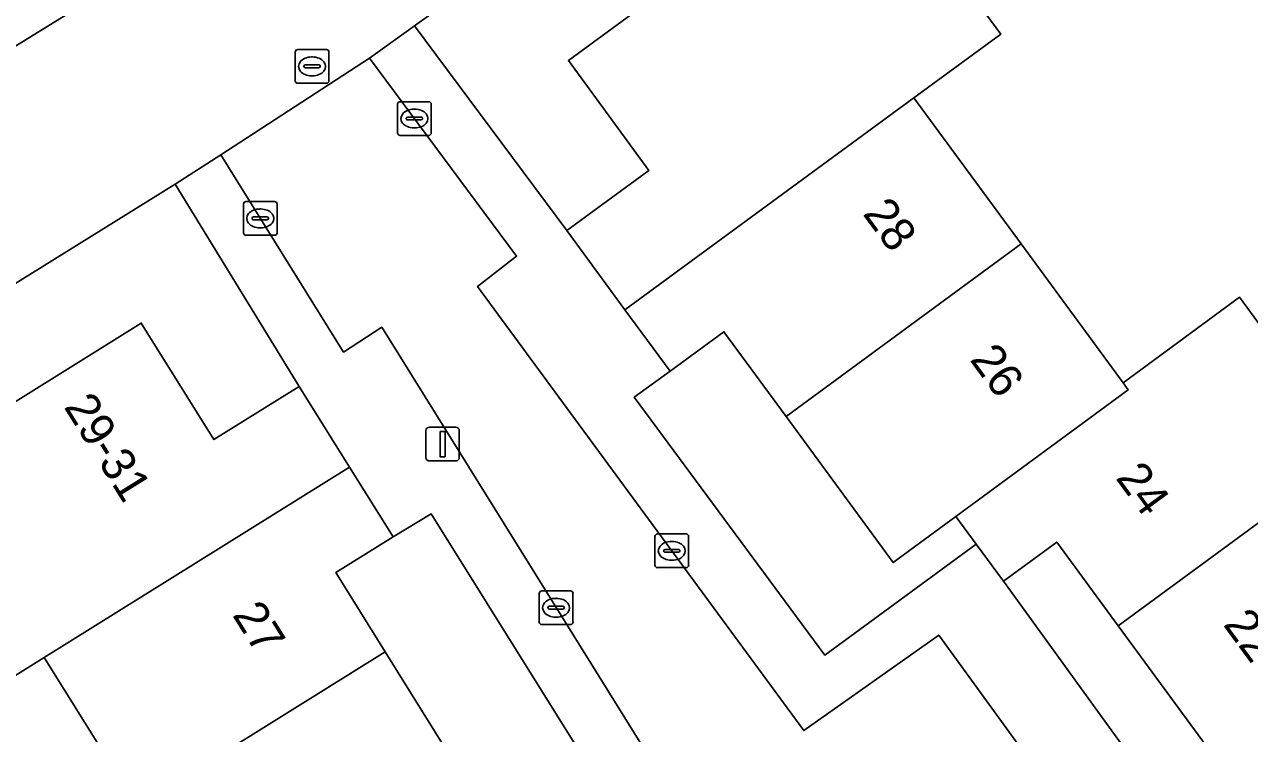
# Model space of a CAD drawing. Extents: x 160377 to 161131, y 383938 to 384853.
# Drawn here: x 160737.47 to 160773.84, y 384276.61 to 384297.65 of the extents above; entities that cross this region are included whole.
import ezdxf

# ---------------------------------------------------------------- set-up
doc = ezdxf.new("R2010")
doc.units = 0
for name, color, linetype in [('IMGEO_Brandkraan', 7, 'Continuous'), ('IMGEO_Erf', 7, 'Continuous'), ('IMGEO_Kolk', 7, 'Continuous'), ('IMGEO_Lichtmast', 7, 'Continuous'), ('IMGEO_Pand', 7, 'Continuous'), ('IMGEO_Pand_nummerreeks', 7, 'Continuous'), ('IMGEO_Rijbaan_lokaal_open', 7, 'Continuous'), ('IMGEO_Voetpad_open', 7, 'Continuous')]:
    doc.layers.add(name, color=color, linetype=linetype)

msp = doc.modelspace()

# ---------------------------------------------------------------- linework, layer by layer
at = {"layer": 'IMGEO_Brandkraan'}
for p, q in [((160745.506, 384295.984), (160745.506, 384296.836)), ((160745.581, 384296.91), (160746.433, 384296.91)), ((160746.507, 384296.836), (160746.507, 384295.984)), ((160745.994, 384296.69), (160746.019, 384296.69)), ((160745.765, 384296.404), (160745.765, 384296.416)), ((160746.203, 384296.367), (160745.805, 384296.367)), ((160745.808, 384296.453), (160746.206, 384296.453)), ((160746.017, 384296.13), (160745.992, 384296.13)), ((160746.249, 384296.416), (160746.249, 384296.404)), ((160746.433, 384295.91), (160745.581, 384295.91))]:
    msp.add_line(p, q, dxfattribs=at)
for points in [[(160745.506, 384295.984), (160745.506, 384296.836)], [(160745.581, 384296.91), (160746.433, 384296.91)], [(160746.507, 384296.836), (160746.507, 384295.984)], [(160746.433, 384295.91), (160745.581, 384295.91)]]:
    msp.add_lwpolyline(points, dxfattribs=at)
for centre, radius, start, end in [((160745.583, 384296.834), 0.0765, 91.552, 178.448), ((160745.583, 384296.834), 0.0765, 91.552, 178.448), ((160746.431, 384296.834), 0.0765, 1.552, 88.448), ((160746.431, 384296.834), 0.0765, 1.552, 88.448), ((160745.805, 384296.413), 0.0403, 85.8775, 175.7526), ((160745.802, 384296.403), 0.0366, 178.938, 274.7102), ((160746.206, 384296.41), 0.043, 264.8664, 352.4533), ((160746.21, 384296.415), 0.0386, 1.7309, 96.639), ((160745.583, 384295.986), 0.0765, 181.552, 268.448), ((160745.583, 384295.986), 0.0765, 181.552, 268.448), ((160746.431, 384295.986), 0.0765, 271.552, 358.448), ((160746.431, 384295.986), 0.0765, 271.552, 358.448)]:
    msp.add_arc(centre, radius, start, end, dxfattribs=at)
for centre, major_axis, ratio, start_param, end_param in [((160745.993, 384296.41), (-0.387, 0.002), 0.722429, 4.712389, 7.853982), ((160746.018, 384296.41), (-0.39, 0.002), 0.717154, 1.570796, 4.712389)]:
    msp.add_ellipse(centre, major_axis=major_axis, ratio=ratio, start_param=start_param, end_param=end_param, dxfattribs=at)
at = {"layer": 'IMGEO_Erf'}
for points in [[(160749.048, 384297.616), (160753.569, 384291.536), (160756.007, 384293.325), (160753.616, 384296.583), (160762.333, 384302.98), (160760.382, 384305.698)], [(160731.733, 384283.055), (160740.937, 384288.792), (160743.093, 384285.332), (160745.626, 384286.911), (160741.939, 384292.91), (160730.162, 384285.599)], [(160755.574, 384286.59), (160761.232, 384278.931), (160765.724, 384282.226), (160765.121, 384283.047), (160763.263, 384281.684), (160760.081, 384286.019), (160758.235, 384288.535), (160756.634, 384287.36)], [(160754.48, 384275.227), (160749.547, 384283.125), (160748.41, 384282.445), (160746.708, 384281.384), (160748.174, 384279.031), (160751.034, 384274.442), (160751.135, 384274.28), (160749.185, 384273.065), (160749.708, 384272.226)], [(160773.104, 384275.49), (160769.936, 384279.805), (160768.113, 384282.29), (160766.53, 384281.128), (160777.657, 384265.771), (160775.876, 384264.43), (160779.14, 384259.9), (160782.675, 384262.447), (160779.437, 384266.859), (160776.27, 384271.175)], [(160739.907, 384267.733), (160743.572, 384270.017), (160740.813, 384274.443), (160738.054, 384278.87), (160735.381, 384277.204), (160733.264, 384280.6), (160723.808, 384274.736), (160728.066, 384267.868), (160725.958, 384266.537), (160726.995, 384264.81), (160728.954, 384265.992), (160731.284, 384262.131), (160733.616, 384258.266), (160731.849, 384257.2), (160732.902, 384255.452), (160734.748, 384256.564), (160736.961, 384252.892), (160739.409, 384248.829), (160737.564, 384247.717), (160737.981, 384247.025), (160738.352, 384247.256), (160748.663, 384253.685), (160745.744, 384258.368), (160742.825, 384263.051)]]:
    msp.add_lwpolyline(points, close=True, dxfattribs=at)
msp.add_lwpolyline([(160764.092, 384300.584), (160766.451, 384297.369), (160763.875, 384295.479), (160767.057, 384291.143), (160770.082, 384287.021), (160773.542, 384289.56), (160776.5, 384285.529), (160776.933, 384284.939), (160780.101, 384280.623), (160783.267, 384276.308), (160786.434, 384271.993), (160789.672, 384267.582), (160798.001, 384272.257), (160795.802, 384276.124), (160797.99, 384277.329)], dxfattribs=at)
at = {"layer": 'IMGEO_Kolk'}
for p, q in [((160748.544, 384294.437), (160748.544, 384295.289)), ((160748.619, 384295.363), (160749.471, 384295.363)), ((160749.032, 384295.143), (160749.057, 384295.143)), ((160749.545, 384295.289), (160749.545, 384294.437)), ((160748.803, 384294.857), (160748.803, 384294.869)), ((160749.241, 384294.82), (160748.843, 384294.82)), ((160748.846, 384294.906), (160749.244, 384294.906)), ((160749.287, 384294.869), (160749.287, 384294.857)), ((160749.471, 384294.363), (160748.619, 384294.363)), ((160749.055, 384294.583), (160749.03, 384294.583)), ((160743.97, 384291.472), (160743.97, 384292.324)), ((160744.045, 384292.398), (160744.897, 384292.398)), ((160744.458, 384292.178), (160744.483, 384292.178)), ((160744.971, 384292.324), (160744.971, 384291.472)), ((160744.229, 384291.892), (160744.229, 384291.904)), ((160744.667, 384291.855), (160744.269, 384291.855)), ((160744.272, 384291.941), (160744.67, 384291.941)), ((160744.713, 384291.904), (160744.713, 384291.892)), ((160744.897, 384291.398), (160744.045, 384291.398)), ((160744.481, 384291.618), (160744.456, 384291.618)), ((160756.186, 384281.606), (160756.186, 384282.458)), ((160756.261, 384282.532), (160757.113, 384282.532)), ((160756.674, 384282.312), (160756.699, 384282.312)), ((160757.187, 384282.458), (160757.187, 384281.606)), ((160756.445, 384282.026), (160756.445, 384282.038)), ((160756.883, 384281.989), (160756.485, 384281.989)), ((160756.488, 384282.075), (160756.886, 384282.075)), ((160756.929, 384282.038), (160756.929, 384282.026)), ((160756.697, 384281.752), (160756.672, 384281.752)), ((160757.113, 384281.532), (160756.261, 384281.532)), ((160752.827, 384280.842), (160753.679, 384280.842)), ((160752.752, 384279.916), (160752.752, 384280.768)), ((160753.24, 384280.622), (160753.265, 384280.622)), ((160753.753, 384280.768), (160753.753, 384279.916)), ((160753.011, 384280.336), (160753.011, 384280.348)), ((160753.449, 384280.299), (160753.051, 384280.299)), ((160753.054, 384280.385), (160753.452, 384280.385)), ((160753.495, 384280.348), (160753.495, 384280.336)), ((160753.679, 384279.842), (160752.827, 384279.842)), ((160753.263, 384280.062), (160753.238, 384280.062))]:
    msp.add_line(p, q, dxfattribs=at)
for points in [[(160748.544, 384294.437), (160748.544, 384295.289)], [(160748.619, 384295.363), (160749.471, 384295.363)], [(160749.545, 384295.289), (160749.545, 384294.437)], [(160749.471, 384294.363), (160748.619, 384294.363)], [(160743.97, 384291.472), (160743.97, 384292.324)], [(160744.045, 384292.398), (160744.897, 384292.398)], [(160744.971, 384292.324), (160744.971, 384291.472)], [(160744.897, 384291.398), (160744.045, 384291.398)], [(160756.186, 384281.606), (160756.186, 384282.458)], [(160756.261, 384282.532), (160757.113, 384282.532)], [(160757.187, 384282.458), (160757.187, 384281.606)], [(160757.113, 384281.532), (160756.261, 384281.532)], [(160752.827, 384280.842), (160753.679, 384280.842)], [(160752.752, 384279.916), (160752.752, 384280.768)], [(160753.753, 384280.768), (160753.753, 384279.916)], [(160753.679, 384279.842), (160752.827, 384279.842)]]:
    msp.add_lwpolyline(points, dxfattribs=at)
for centre, radius, start, end in [((160748.621, 384295.287), 0.0765, 91.552, 178.448), ((160748.621, 384295.287), 0.0765, 91.552, 178.448), ((160749.469, 384295.287), 0.0765, 1.552, 88.448), ((160749.469, 384295.287), 0.0765, 1.552, 88.448), ((160748.843, 384294.866), 0.0403, 85.8775, 175.7526), ((160748.84, 384294.856), 0.0366, 178.938, 274.7102), ((160749.244, 384294.863), 0.043, 264.8664, 352.4533), ((160749.248, 384294.868), 0.0386, 1.7309, 96.639), ((160748.621, 384294.439), 0.0765, 181.552, 268.448), ((160748.621, 384294.439), 0.0765, 181.552, 268.448), ((160749.469, 384294.439), 0.0765, 271.552, 358.448), ((160749.469, 384294.439), 0.0765, 271.552, 358.448), ((160744.047, 384292.322), 0.0765, 91.552, 178.448), ((160744.047, 384292.322), 0.0765, 91.552, 178.448), ((160744.895, 384292.322), 0.0765, 1.552, 88.448), ((160744.895, 384292.322), 0.0765, 1.552, 88.448), ((160744.269, 384291.901), 0.0403, 85.8775, 175.7526), ((160744.266, 384291.891), 0.0366, 178.938, 274.7102), ((160744.67, 384291.898), 0.043, 264.8664, 352.4533), ((160744.674, 384291.903), 0.0386, 1.7309, 96.639), ((160744.047, 384291.474), 0.0765, 181.552, 268.448), ((160744.047, 384291.474), 0.0765, 181.552, 268.448), ((160744.895, 384291.474), 0.0765, 271.552, 358.448), ((160744.895, 384291.474), 0.0765, 271.552, 358.448), ((160756.263, 384282.456), 0.0765, 91.552, 178.448), ((160756.263, 384282.456), 0.0765, 91.552, 178.448), ((160757.111, 384282.456), 0.0765, 1.552, 88.448), ((160757.111, 384282.456), 0.0765, 1.552, 88.448), ((160756.485, 384282.035), 0.0403, 85.8775, 175.7526), ((160756.482, 384282.025), 0.0366, 178.938, 274.7102), ((160756.886, 384282.032), 0.043, 264.8664, 352.4533), ((160756.89, 384282.037), 0.0386, 1.7309, 96.639), ((160756.263, 384281.608), 0.0765, 181.552, 268.448), ((160756.263, 384281.608), 0.0765, 181.552, 268.448), ((160757.111, 384281.608), 0.0765, 271.552, 358.448), ((160757.111, 384281.608), 0.0765, 271.552, 358.448), ((160752.829, 384280.766), 0.0765, 91.552, 178.448), ((160752.829, 384280.766), 0.0765, 91.552, 178.448), ((160753.677, 384280.766), 0.0765, 1.552, 88.448), ((160753.677, 384280.766), 0.0765, 1.552, 88.448), ((160753.051, 384280.345), 0.0403, 85.8775, 175.7526), ((160753.048, 384280.335), 0.0366, 178.938, 274.7102), ((160753.452, 384280.342), 0.043, 264.8664, 352.4533), ((160753.456, 384280.347), 0.0386, 1.7309, 96.639), ((160752.829, 384279.918), 0.0765, 181.552, 268.448), ((160752.829, 384279.918), 0.0765, 181.552, 268.448), ((160753.677, 384279.918), 0.0765, 271.552, 358.448), ((160753.677, 384279.918), 0.0765, 271.552, 358.448)]:
    msp.add_arc(centre, radius, start, end, dxfattribs=at)
for centre, major_axis, ratio, start_param, end_param in [((160749.031, 384294.863), (-0.387, 0.002), 0.722429, 4.712389, 7.853982), ((160749.056, 384294.863), (-0.39, 0.002), 0.717154, 1.570796, 4.712389), ((160744.457, 384291.898), (-0.387, 0.002), 0.722429, 4.712389, 7.853982), ((160744.482, 384291.898), (-0.39, 0.002), 0.717154, 1.570796, 4.712389), ((160756.673, 384282.032), (-0.387, 0.002), 0.722429, 4.712389, 7.853982), ((160756.698, 384282.032), (-0.39, 0.002), 0.717154, 1.570796, 4.712389), ((160753.239, 384280.342), (-0.387, 0.002), 0.722429, 4.712389, 7.853982), ((160753.264, 384280.342), (-0.39, 0.002), 0.717154, 1.570796, 4.712389)]:
    msp.add_ellipse(centre, major_axis=major_axis, ratio=ratio, start_param=start_param, end_param=end_param, dxfattribs=at)
at = {"layer": 'IMGEO_Lichtmast'}
for p, q in [((160749.388, 384284.799), (160749.388, 384285.599)), ((160749.388, 384285.599), (160749.388, 384284.799)), ((160749.488, 384285.699), (160750.278, 384285.699)), ((160750.278, 384285.699), (160749.488, 384285.699)), ((160750.378, 384285.599), (160750.378, 384284.799)), ((160750.378, 384284.799), (160750.378, 384285.599)), ((160750.278, 384284.699), (160749.488, 384284.699)), ((160749.488, 384284.699), (160750.278, 384284.699))]:
    msp.add_line(p, q, dxfattribs=at)
msp.add_lwpolyline([(160749.808, 384285.574), (160749.958, 384285.574), (160749.958, 384284.824), (160749.808, 384284.824), (160749.808, 384285.574)], dxfattribs=at)
for centre, start, end in [((160749.488, 384285.599), 90, 180), ((160749.488, 384285.599), 90, 180), ((160750.278, 384285.599), 0, 90), ((160750.278, 384285.599), 360, 90), ((160749.488, 384284.799), 180, 270), ((160749.488, 384284.799), 180, 270), ((160750.278, 384284.799), 270, 0), ((160750.278, 384284.799), 270, 0)]:
    msp.add_arc(centre, 0.1, start, end, dxfattribs=at)
at = {"layer": 'IMGEO_Pand'}
for points in [[(160755.296, 384289.183), (160763.875, 384295.479), (160766.451, 384297.369), (160764.092, 384300.584), (160762.333, 384302.98), (160753.616, 384296.583), (160756.007, 384293.325), (160753.569, 384291.536)], [(160755.296, 384289.183), (160756.634, 384287.36), (160758.235, 384288.535), (160760.081, 384286.019), (160767.057, 384291.143), (160763.875, 384295.479)], [(160765.121, 384283.047), (160770.235, 384286.812), (160770.082, 384287.021), (160767.057, 384291.143), (160760.081, 384286.019), (160763.263, 384281.684)], [(160765.121, 384283.047), (160765.724, 384282.226), (160766.53, 384281.128), (160768.113, 384282.29), (160769.936, 384279.805), (160776.933, 384284.939), (160776.5, 384285.529), (160773.542, 384289.56), (160770.082, 384287.021), (160770.235, 384286.812)], [(160738.054, 384278.87), (160747.117, 384284.519), (160745.626, 384286.911), (160743.093, 384285.332), (160740.937, 384288.792), (160731.733, 384283.055), (160733.264, 384280.6), (160735.381, 384277.204)], [(160780.101, 384280.623), (160776.933, 384284.939), (160769.936, 384279.805), (160773.104, 384275.49)], [(160740.813, 384274.443), (160748.174, 384279.031), (160746.708, 384281.384), (160748.41, 384282.445), (160747.117, 384284.519), (160738.054, 384278.87)], [(160751.135, 384274.28), (160751.034, 384274.442), (160748.174, 384279.031), (160740.813, 384274.443), (160743.572, 384270.017), (160743.674, 384269.854), (160749.084, 384273.227), (160749.086, 384273.223), (160749.096, 384273.207), (160749.185, 384273.065)]]:
    msp.add_lwpolyline(points, close=True, dxfattribs=at)
at = {"layer": 'IMGEO_Rijbaan_lokaal_open'}
for points in [[(160785.23, 384331.026), (160784.161, 384332.424), (160775.244, 384325.441), (160775.131, 384325.585), (160772.957, 384323.85), (160774.371, 384322.018), (160765.649, 384315.071), (160763.307, 384313.206), (160761.275, 384315.785), (160741.768, 384300.44), (160742.088, 384300.038), (160734.254, 384295.2)], [(160730.162, 384285.599), (160741.939, 384292.91), (160743.299, 384293.783), (160747.713, 384296.654), (160749.048, 384297.616), (160760.382, 384305.698)]]:
    msp.add_lwpolyline(points, dxfattribs=at)
msp.add_lwpolyline([(160747.713, 384296.654), (160743.299, 384293.783), (160746.942, 384287.932), (160748.074, 384288.666), (160756.853, 384274.564), (160761.875, 384266.497), (160764.291, 384267.837), (160764.341, 384267.735), (160770.117, 384271.949), (160764.611, 384279.532), (160760.604, 384276.697), (160750.922, 384289.878), (160752.08, 384290.776)], close=True, dxfattribs=at)
at = {"layer": 'IMGEO_Voetpad_open'}
for points in [[(160734.254, 384295.2), (160742.088, 384300.038)], [(160777.657, 384265.771), (160766.53, 384281.128), (160765.724, 384282.226), (160761.232, 384278.931), (160755.574, 384286.59), (160756.634, 384287.36), (160755.296, 384289.183), (160753.569, 384291.536), (160749.048, 384297.616), (160747.713, 384296.654), (160752.08, 384290.776), (160750.922, 384289.878), (160760.604, 384276.697), (160764.611, 384279.532), (160770.117, 384271.949)], [(160756.853, 384274.564), (160748.074, 384288.666), (160746.942, 384287.932), (160743.299, 384293.783), (160741.939, 384292.91), (160745.626, 384286.911), (160747.117, 384284.519), (160748.41, 384282.445), (160749.547, 384283.125), (160754.48, 384275.227)]]:
    msp.add_lwpolyline(points, dxfattribs=at)

# ---------------------------------------------------------------- texts
at = {"layer": 'IMGEO_Pand_nummerreeks'}
for s, rotation, p in [('28', 306.2735, (160762.334, 384292.035)), ('26', 306.2735, (160765.512, 384287.704)), ('29-31', 301.9314, (160738.621, 384286.307)), ('24', 306.2735, (160769.843, 384284.192)), ('27', 301.9324, (160743.624, 384280.13)), ('22', 306.2735, (160773.035, 384279.841))]:
    msp.add_text(s, height=1, rotation=rotation, dxfattribs=at).set_placement(p)

doc.saveas('drawing.dxf')
